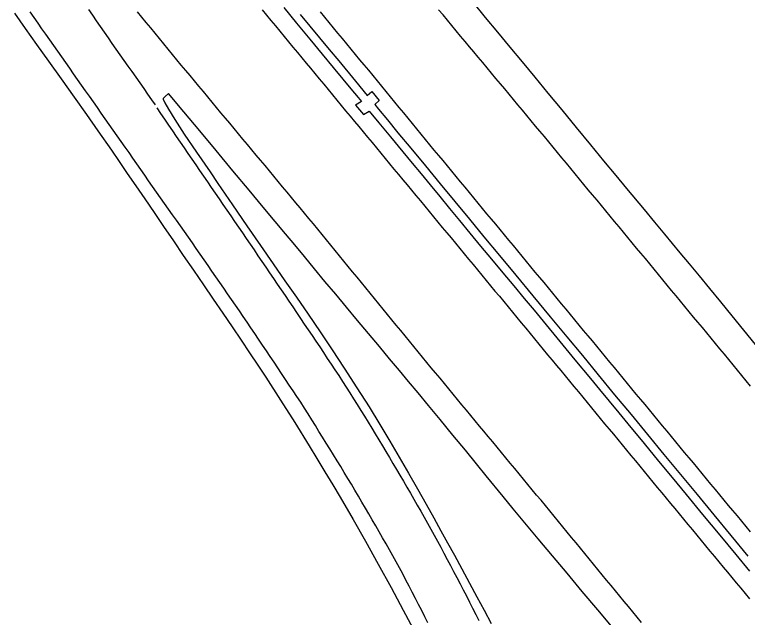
# Model space of a CAD drawing. Extents: x 1948091 to 1975253, y 787267 to 823306.
# Drawn here: x 1953119.6 to 1953385.7, y 817135.2 to 817354 of the extents above; entities that cross this region are included whole.
import ezdxf

# ---------------------------------------------------------------- set-up
doc = ezdxf.new("R2010")
doc.units = 0
doc.layers.add('RD_EX_Pavement_Markings', color=7, linetype='Continuous')
doc.layers.add('RD_EX_Road', color=7, linetype='Continuous')

msp = doc.modelspace()

# ---------------------------------------------------------------- linework, layer by layer
at = {"layer": 'RD_EX_Pavement_Markings'}
for points in [[(1953269.74, 817133.24), (1953268.6, 817135.46), (1953267.45, 817137.68), (1953266.31, 817139.91), (1953265.17, 817142.13), (1953264.02, 817144.35), (1953262.86, 817146.56), (1953261.71, 817148.78), (1953260.55, 817151), (1953259.4, 817153.22), (1953258.19, 817155.4), (1953256.96, 817157.58), (1953255.73, 817159.76), (1953254.5, 817161.93), (1953253.27, 817164.11), (1953252.04, 817166.28), (1953250.78, 817168.44), (1953249.52, 817170.6), (1953248.25, 817172.75), (1953246.99, 817174.91), (1953245.73, 817177.07), (1953244.47, 817179.23), (1953243.2, 817181.38), (1953241.93, 817183.54), (1953240.64, 817185.67), (1953239.34, 817187.81), (1953238.05, 817189.95), (1953236.75, 817192.08), (1953235.45, 817194.22), (1953234.13, 817196.34), (1953232.81, 817198.46), (1953231.48, 817200.58), (1953230.15, 817202.7), (1953228.83, 817204.82), (1953227.5, 817206.94), (1953226.18, 817209.06), (1953224.85, 817211.17), (1953223.51, 817213.29), (1953222.13, 817215.37), (1953220.74, 817217.45), (1953219.36, 817219.53), (1953217.97, 817221.61), (1953216.59, 817223.69), (1953215.2, 817225.77), (1953213.82, 817227.85), (1953212.42, 817229.93), (1953211.03, 817232), (1953209.63, 817234.07), (1953208.24, 817236.15), (1953206.84, 817238.22), (1953205.45, 817240.29), (1953204.05, 817242.37), (1953202.66, 817244.44), (1953201.24, 817246.5), (1953199.82, 817248.56), (1953198.39, 817250.61), (1953196.97, 817252.67), (1953195.54, 817254.72), (1953194.12, 817256.77), (1953192.7, 817258.83), (1953191.27, 817260.88), (1953189.85, 817262.94), (1953188.43, 817264.99), (1953187, 817267.05), (1953185.58, 817269.1), (1953184.16, 817271.16), (1953182.73, 817273.21), (1953181.29, 817275.25), (1953179.84, 817277.29), (1953178.39, 817279.33), (1953176.95, 817281.36), (1953175.5, 817283.4), (1953174.05, 817285.44), (1953172.6, 817287.47), (1953171.15, 817289.51), (1953169.72, 817291.56), (1953168.29, 817293.61), (1953166.87, 817295.67), (1953165.45, 817297.72), (1953164.03, 817299.78), (1953162.6, 817301.84), (1953161.18, 817303.89), (1953159.74, 817305.93), (1953158.3, 817307.97), (1953156.86, 817310.02), (1953155.42, 817312.06), (1953153.98, 817314.11), (1953152.54, 817316.15), (1953151.1, 817318.19), (1953149.66, 817320.24), (1953148.22, 817322.28), (1953146.79, 817324.33), (1953145.36, 817326.38), (1953143.92, 817328.42), (1953142.49, 817330.47), (1953141.05, 817332.52), (1953139.62, 817334.57), (1953138.18, 817336.61), (1953136.75, 817338.66), (1953135.31, 817340.71), (1953133.87, 817342.75), (1953132.44, 817344.8), (1953131, 817346.84), (1953129.56, 817348.88), (1953128.12, 817350.93), (1953126.68, 817352.97), (1953125.24, 817355.02)], [(1953146.42, 817355.82), (1953147.85, 817353.77), (1953149.27, 817351.72), (1953150.7, 817349.66), (1953152.12, 817347.61), (1953153.55, 817345.55), (1953154.98, 817343.51), (1953156.42, 817341.46), (1953157.86, 817339.42), (1953159.3, 817337.38), (1953160.74, 817335.33), (1953162.18, 817333.29), (1953163.62, 817331.24), (1953165.06, 817329.2), (1953166.49, 817327.16), (1953167.93, 817325.11), (1953169.37, 817323.07), (1953170.7, 817321.19)], [(1953347.33, 817133.33), (1953345.74, 817135.26), (1953344.15, 817137.19), (1953342.56, 817139.12), (1953340.97, 817141.05), (1953339.38, 817142.98), (1953337.8, 817144.91), (1953336.21, 817146.84), (1953334.62, 817148.77), (1953333.03, 817150.7), (1953331.44, 817152.63), (1953329.85, 817154.56), (1953328.27, 817156.49), (1953326.68, 817158.42), (1953325.09, 817160.35), (1953323.5, 817162.28), (1953321.91, 817164.21), (1953320.32, 817166.15), (1953318.74, 817168.08), (1953317.15, 817170.01), (1953315.56, 817171.94), (1953313.97, 817173.87), (1953312.38, 817175.79), (1953310.78, 817177.72), (1953309.19, 817179.64), (1953307.59, 817181.57), (1953306, 817183.49), (1953304.4, 817185.42), (1953302.81, 817187.34), (1953301.22, 817189.27), (1953299.62, 817191.19), (1953298.03, 817193.12), (1953296.43, 817195.04), (1953294.84, 817196.97), (1953293.24, 817198.89), (1953291.65, 817200.82), (1953290.06, 817202.75), (1953288.46, 817204.67), (1953286.87, 817206.6), (1953285.27, 817208.52), (1953283.68, 817210.45), (1953282.08, 817212.37), (1953280.49, 817214.3), (1953278.9, 817216.22), (1953277.3, 817218.15), (1953275.71, 817220.07), (1953274.11, 817222), (1953272.52, 817223.92), (1953270.92, 817225.85), (1953269.33, 817227.78), (1953267.75, 817229.71), (1953266.16, 817231.64), (1953264.58, 817233.57), (1953262.99, 817235.51), (1953261.4, 817237.44), (1953259.82, 817239.37), (1953258.23, 817241.3), (1953256.65, 817243.23), (1953255.06, 817245.17), (1953253.48, 817247.1), (1953251.89, 817249.03), (1953250.3, 817250.96), (1953248.72, 817252.9), (1953247.13, 817254.83), (1953245.55, 817256.76), (1953243.96, 817258.69), (1953242.38, 817260.62), (1953240.79, 817262.56), (1953239.2, 817264.49), (1953237.62, 817266.42), (1953236.03, 817268.35), (1953234.45, 817270.28), (1953232.86, 817272.22), (1953231.28, 817274.15), (1953229.69, 817276.08), (1953228.1, 817278.01), (1953226.52, 817279.95), (1953224.93, 817281.88), (1953223.35, 817283.81), (1953221.75, 817285.73), (1953220.15, 817287.65), (1953218.55, 817289.57), (1953216.95, 817291.49), (1953215.35, 817293.41), (1953213.75, 817295.34), (1953212.15, 817297.26), (1953210.55, 817299.18), (1953208.95, 817301.1), (1953207.35, 817303.02), (1953205.75, 817304.94), (1953204.15, 817306.86), (1953202.55, 817308.78), (1953200.95, 817310.7), (1953199.35, 817312.62), (1953197.75, 817314.54), (1953196.15, 817316.46), (1953194.56, 817318.38), (1953192.96, 817320.3), (1953191.36, 817322.22), (1953189.76, 817324.15), (1953188.16, 817326.07), (1953186.56, 817327.99), (1953184.96, 817329.91), (1953183.36, 817331.83), (1953181.76, 817333.75), (1953180.16, 817335.67), (1953178.57, 817337.59), (1953176.98, 817339.52), (1953175.39, 817341.45), (1953173.8, 817343.38), (1953172.21, 817345.31), (1953170.62, 817347.24), (1953169.03, 817349.17), (1953167.44, 817351.1), (1953165.85, 817353.03), (1953164.26, 817354.95)], [(1953209.53, 817355.67), (1953211.13, 817353.74), (1953212.72, 817351.82), (1953214.32, 817349.89), (1953215.91, 817347.97), (1953217.51, 817346.04), (1953219.1, 817344.12), (1953220.7, 817342.19), (1953222.29, 817340.27), (1953223.89, 817338.34), (1953225.48, 817336.42), (1953227.08, 817334.49), (1953228.67, 817332.57), (1953230.27, 817330.65), (1953231.86, 817328.72), (1953233.46, 817326.8), (1953235.05, 817324.87), (1953236.65, 817322.95), (1953238.24, 817321.02), (1953239.84, 817319.1), (1953241.43, 817317.18), (1953243.03, 817315.25), (1953244.62, 817313.33), (1953246.22, 817311.4), (1953247.81, 817309.48), (1953249.41, 817307.55), (1953251, 817305.63), (1953252.6, 817303.71), (1953254.19, 817301.78), (1953255.79, 817299.86), (1953257.38, 817297.93), (1953258.98, 817296.01), (1953260.58, 817294.08), (1953262.17, 817292.16), (1953263.77, 817290.24), (1953265.36, 817288.31), (1953266.96, 817286.39), (1953268.55, 817284.46), (1953270.15, 817282.54), (1953271.74, 817280.61), (1953273.34, 817278.69), (1953274.93, 817276.76), (1953276.53, 817274.84), (1953278.12, 817272.92), (1953279.72, 817270.99), (1953281.31, 817269.07), (1953282.91, 817267.14), (1953284.5, 817265.22), (1953286.1, 817263.29), (1953287.69, 817261.37), (1953289.29, 817259.45), (1953290.88, 817257.52), (1953292.48, 817255.6), (1953294.07, 817253.67), (1953295.67, 817251.75), (1953297.26, 817249.82), (1953298.86, 817247.9), (1953300.45, 817245.97), (1953302.04, 817244.04), (1953303.63, 817242.12), (1953305.23, 817240.19), (1953306.82, 817238.26), (1953308.41, 817236.34), (1953310, 817234.41), (1953311.6, 817232.48), (1953313.19, 817230.56), (1953314.78, 817228.63), (1953316.38, 817226.7), (1953317.97, 817224.78), (1953319.56, 817222.85), (1953321.15, 817220.92), (1953322.75, 817219), (1953324.34, 817217.07), (1953325.93, 817215.14), (1953327.52, 817213.22), (1953329.12, 817211.29), (1953330.71, 817209.36), (1953332.3, 817207.44), (1953333.89, 817205.51), (1953335.49, 817203.58), (1953337.08, 817201.66), (1953338.67, 817199.73), (1953340.27, 817197.81), (1953341.86, 817195.88), (1953343.45, 817193.95), (1953345.04, 817192.03), (1953346.64, 817190.1), (1953348.23, 817188.17), (1953349.82, 817186.25), (1953351.42, 817184.32), (1953353.01, 817182.39), (1953354.6, 817180.47), (1953356.19, 817178.54), (1953357.79, 817176.61), (1953359.38, 817174.69), (1953360.97, 817172.76), (1953362.56, 817170.83), (1953364.16, 817168.91), (1953365.75, 817166.98), (1953367.35, 817165.05), (1953368.94, 817163.13), (1953370.54, 817161.21), (1953372.13, 817159.28), (1953373.73, 817157.36), (1953375.32, 817155.43), (1953376.92, 817153.51), (1953378.51, 817151.58), (1953380.11, 817149.66), (1953381.7, 817147.73), (1953383.29, 817145.81), (1953384.89, 817143.88), (1953386.48, 817141.96)], [(1953230.53, 817354.94), (1953232.13, 817353.02), (1953233.73, 817351.1), (1953235.33, 817349.18), (1953236.93, 817347.26), (1953238.53, 817345.34), (1953240.13, 817343.42), (1953241.72, 817341.49), (1953243.31, 817339.56), (1953244.9, 817337.63), (1953246.49, 817335.7), (1953248.08, 817333.77), (1953249.67, 817331.84), (1953251.25, 817329.91), (1953252.84, 817327.98), (1953254.43, 817326.05), (1953256.02, 817324.12), (1953257.61, 817322.2), (1953259.2, 817320.27), (1953260.79, 817318.34), (1953262.38, 817316.41), (1953263.97, 817314.48), (1953265.55, 817312.55), (1953267.14, 817310.62), (1953268.73, 817308.69), (1953270.32, 817306.76), (1953271.91, 817304.83), (1953273.51, 817302.9), (1953275.1, 817300.98), (1953276.69, 817299.05), (1953278.29, 817297.13), (1953279.88, 817295.2), (1953281.48, 817293.28), (1953283.07, 817291.35), (1953284.67, 817289.43), (1953286.26, 817287.5), (1953287.86, 817285.58), (1953289.45, 817283.65), (1953291.04, 817281.73), (1953292.64, 817279.8), (1953294.23, 817277.88), (1953295.83, 817275.96), (1953297.42, 817274.03), (1953299.02, 817272.11), (1953300.61, 817270.18), (1953302.21, 817268.26), (1953303.8, 817266.33), (1953305.4, 817264.41), (1953306.99, 817262.48), (1953308.59, 817260.56), (1953310.18, 817258.63), (1953311.78, 817256.71), (1953313.37, 817254.79), (1953314.97, 817252.86), (1953316.56, 817250.94), (1953318.16, 817249.01), (1953319.75, 817247.09), (1953321.35, 817245.16), (1953322.94, 817243.24), (1953324.54, 817241.31), (1953326.13, 817239.39), (1953327.73, 817237.46), (1953329.32, 817235.54), (1953330.92, 817233.62), (1953332.51, 817231.69), (1953334.11, 817229.77), (1953335.7, 817227.84), (1953337.3, 817225.92), (1953338.89, 817223.99), (1953340.49, 817222.07), (1953342.08, 817220.14), (1953343.68, 817218.22), (1953345.27, 817216.29), (1953346.86, 817214.36), (1953348.46, 817212.44), (1953350.05, 817210.51), (1953351.65, 817208.59), (1953353.24, 817206.66), (1953354.84, 817204.74), (1953356.43, 817202.81), (1953358.03, 817200.89), (1953359.62, 817198.97), (1953361.22, 817197.04), (1953362.82, 817195.12), (1953364.41, 817193.19), (1953366.01, 817191.27), (1953367.6, 817189.35), (1953369.2, 817187.42), (1953370.8, 817185.5), (1953372.39, 817183.58), (1953373.99, 817181.65), (1953375.59, 817179.73), (1953377.18, 817177.8), (1953378.78, 817175.88), (1953380.38, 817173.96), (1953381.97, 817172.03), (1953383.57, 817170.11), (1953385.16, 817168.19), (1953386.76, 817166.26)], [(1953386.92, 817219.2), (1953385.33, 817221.13), (1953383.73, 817223.05), (1953382.14, 817224.98), (1953380.54, 817226.91), (1953378.95, 817228.83), (1953377.36, 817230.76), (1953375.76, 817232.68), (1953374.17, 817234.61), (1953372.58, 817236.53), (1953370.98, 817238.46), (1953369.39, 817240.39), (1953367.79, 817242.31), (1953366.2, 817244.24), (1953364.61, 817246.16), (1953363.01, 817248.09), (1953361.42, 817250.01), (1953359.83, 817251.94), (1953358.23, 817253.87), (1953356.64, 817255.79), (1953355.05, 817257.72), (1953353.45, 817259.64), (1953351.86, 817261.57), (1953350.26, 817263.49), (1953348.67, 817265.42), (1953347.08, 817267.35), (1953345.48, 817269.27), (1953343.89, 817271.2), (1953342.3, 817273.12), (1953340.7, 817275.05), (1953339.11, 817276.97), (1953337.51, 817278.9), (1953335.92, 817280.82), (1953334.32, 817282.75), (1953332.73, 817284.67), (1953331.14, 817286.6), (1953329.54, 817288.52), (1953327.95, 817290.45), (1953326.35, 817292.37), (1953324.76, 817294.3), (1953323.17, 817296.22), (1953321.57, 817298.15), (1953319.98, 817300.08), (1953318.38, 817302), (1953316.79, 817303.93), (1953315.2, 817305.85), (1953313.6, 817307.78), (1953312.01, 817309.7), (1953310.41, 817311.63), (1953308.82, 817313.55), (1953307.22, 817315.47), (1953305.62, 817317.39), (1953304.02, 817319.31), (1953302.42, 817321.23), (1953300.81, 817323.15), (1953299.21, 817325.07), (1953297.61, 817326.99), (1953296.01, 817328.91), (1953294.41, 817330.83), (1953292.81, 817332.74), (1953291.2, 817334.66), (1953289.6, 817336.58), (1953288, 817338.5), (1953286.4, 817340.42), (1953284.8, 817342.34), (1953283.2, 817344.26), (1953281.59, 817346.18), (1953279.99, 817348.1), (1953278.39, 817350.02), (1953276.79, 817351.94), (1953275.19, 817353.85), (1953273.59, 817355.77)], [(1953171.23, 817320.1), (1953172.65, 817318.04), (1953174.07, 817315.98), (1953175.48, 817313.92), (1953176.9, 817311.86), (1953178.31, 817309.8), (1953179.73, 817307.74), (1953181.14, 817305.68), (1953182.56, 817303.62), (1953183.97, 817301.56), (1953185.39, 817299.5), (1953186.81, 817297.44), (1953188.22, 817295.38), (1953189.64, 817293.32), (1953191.05, 817291.25), (1953192.46, 817289.19), (1953193.87, 817287.13), (1953195.28, 817285.06), (1953196.69, 817283), (1953198.1, 817280.94), (1953199.51, 817278.87), (1953200.92, 817276.81), (1953202.34, 817274.75), (1953203.75, 817272.69), (1953205.16, 817270.62), (1953206.57, 817268.56), (1953207.98, 817266.5), (1953209.39, 817264.43), (1953210.79, 817262.36), (1953212.19, 817260.29), (1953213.6, 817258.23), (1953215, 817256.16), (1953216.4, 817254.09), (1953217.81, 817252.02), (1953219.21, 817249.95), (1953220.61, 817247.88), (1953222.02, 817245.82), (1953223.42, 817243.75), (1953224.82, 817241.68), (1953226.23, 817239.61), (1953227.63, 817237.54), (1953229.03, 817235.47), (1953230.42, 817233.39), (1953231.8, 817231.31), (1953233.18, 817229.23), (1953234.57, 817227.15), (1953235.95, 817225.06), (1953237.33, 817222.98), (1953238.68, 817220.88), (1953240.02, 817218.77), (1953241.37, 817216.66), (1953242.71, 817214.55), (1953244.05, 817212.44), (1953245.38, 817210.33), (1953246.69, 817208.2), (1953247.99, 817206.06), (1953249.29, 817203.93), (1953250.6, 817201.8), (1953251.9, 817199.67), (1953253.18, 817197.52), (1953254.46, 817195.37), (1953255.73, 817193.22), (1953257.01, 817191.07), (1953258.29, 817188.93), (1953259.57, 817186.78), (1953260.82, 817184.62), (1953262.08, 817182.45), (1953263.33, 817180.29), (1953264.59, 817178.13), (1953265.84, 817175.97), (1953267.1, 817173.81), (1953268.31, 817171.63), (1953269.53, 817169.44), (1953270.74, 817167.26), (1953271.96, 817165.07), (1953273.17, 817162.89), (1953274.37, 817160.69), (1953275.54, 817158.48), (1953276.71, 817156.28), (1953277.89, 817154.07), (1953279.06, 817151.86), (1953280.23, 817149.66), (1953281.4, 817147.45), (1953282.54, 817145.22), (1953283.68, 817143), (1953284.81, 817140.77), (1953285.95, 817138.54), (1953287.08, 817136.32), (1953288.23, 817134.09)]]:
    msp.add_lwpolyline(points, dxfattribs=at)
at = {"layer": 'RD_EX_Road'}
for points in [[(1953286, 817358.45), (1953290.51, 817352.99), (1953295, 817347.57), (1953299.47, 817342.18), (1953303.92, 817336.82), (1953308.48, 817331.33), (1953313.27, 817325.53), (1953318.3, 817319.43), (1953323.57, 817313.02), (1953328.75, 817306.71), (1953333.53, 817300.9), (1953337.91, 817295.61), (1953341.88, 817290.82), (1953348.19, 817283.23), (1953352.04, 817278.6), (1953355.64, 817274.27), (1953361.23, 817267.58), (1953364.61, 817263.5), (1953368.19, 817259.17), (1953371.97, 817254.57), (1953375.94, 817249.7), (1953380.06, 817244.66), (1953384.26, 817239.52), (1953388.54, 817234.29)], [(1953119.63, 817354.5), (1953123.45, 817348.94), (1953127.56, 817343.14), (1953131.98, 817337.1), (1953136.58, 817330.7), (1953141.27, 817324.03), (1953145.67, 817317.79), (1953149.85, 817311.84), (1953154.77, 817304.76), (1953157.57, 817300.71), (1953160.54, 817296.38), (1953163.65, 817291.85), (1953166.89, 817287.1), (1953170.26, 817282.15), (1953173.73, 817277.06), (1953177.27, 817271.87), (1953180.87, 817266.59), (1953184.53, 817261.23), (1953188.18, 817255.88), (1953191.74, 817250.67), (1953195.2, 817245.58), (1953198.57, 817240.63), (1953201.83, 817235.83), (1953204.95, 817231.2), (1953207.94, 817226.73), (1953210.8, 817222.43), (1953216.23, 817214.1), (1953221.35, 817205.98), (1953226.57, 817197.5), (1953229.37, 817192.91), (1953232.29, 817188.1), (1953235.17, 817183.31), (1953237.85, 817178.82), (1953242.58, 817170.71), (1953247.02, 817162.9), (1953251.67, 817154.53), (1953256.31, 817146.04), (1953260.74, 817137.88), (1953265.19, 817129.52)], [(1953217.34, 817356.53), (1953222.01, 817350.87), (1953226.78, 817345.07), (1953231.26, 817339.66), (1953235.36, 817334.77), (1953238.84, 817330.59), (1953241.72, 817327.09), (1953244.34, 817323.91), (1953245.57, 817322.42), (1953243.46, 817321.16), (1953246.27, 817317.72), (1953248.37, 817319), (1953251.92, 817314.69), (1953256.08, 817309.67), (1953260.64, 817304.18), (1953264.01, 817300.1), (1953267.2, 817296.24), (1953270.58, 817292.16), (1953274.04, 817287.96), (1953277.6, 817283.64), (1953281.24, 817279.21), (1953284.98, 817274.66), (1953288.84, 817270), (1953292.81, 817265.22), (1953296.9, 817260.32), (1953300.92, 817255.5), (1953304.71, 817250.95), (1953308.25, 817246.68), (1953311.56, 817242.68), (1953317.62, 817235.34), (1953323.08, 817228.74), (1953328.75, 817221.88), (1953331.99, 817217.96), (1953335.49, 817213.72), (1953339.01, 817209.45), (1953342.31, 817205.45), (1953348.24, 817198.28), (1953353.51, 817191.89), (1953358.37, 817185.98), (1953363.47, 817179.8), (1953369.47, 817172.56), (1953375.72, 817165.05), (1953381.53, 817158.04), (1953386.5, 817152.02)], [(1953223.26, 817354.08), (1953226.78, 817349.81), (1953230.3, 817345.57), (1953233.81, 817341.35), (1953237.32, 817337.15), (1953243.41, 817329.84), (1953247.64, 817324.63), (1953249.4, 817326.1), (1953252.05, 817322.87), (1953250.41, 817321.38), (1953251.79, 817319.68), (1953254.99, 817315.74), (1953258.82, 817311.08), (1953263.46, 817305.49), (1953268.81, 817299.09), (1953274.2, 817292.58), (1953279.51, 817286.1), (1953284.78, 817279.7), (1953290.05, 817273.34), (1953295.65, 817266.58), (1953301.63, 817259.39), (1953307.82, 817251.93), (1953314.13, 817244.31), (1953320.12, 817237.08), (1953325.79, 817230.23), (1953331.57, 817223.23), (1953337.5, 817216.03), (1953343.47, 817208.8), (1953349.45, 817201.58), (1953355.43, 817194.36), (1953361.41, 817187.14), (1953367.44, 817179.83), (1953373.54, 817172.42), (1953379.74, 817164.9), (1953385.9, 817157.46)], [(1953336.96, 817131.37), (1953331.42, 817137.95), (1953325.76, 817144.67), (1953320.25, 817151.22), (1953314.91, 817157.59), (1953309.72, 817163.79), (1953304.9, 817169.55), (1953300.67, 817174.66), (1953297.01, 817179.1), (1953290.9, 817186.61), (1953287.36, 817190.95), (1953283.32, 817195.88), (1953278.76, 817201.41), (1953274.15, 817207), (1953269.94, 817212.09), (1953266.11, 817216.71), (1953262.68, 817220.83), (1953259.35, 817224.83), (1953255.81, 817229.06), (1953252.08, 817233.52), (1953248.14, 817238.21), (1953244.12, 817243), (1953240.15, 817247.76), (1953236.21, 817252.48), (1953232.32, 817257.17), (1953228.51, 817261.75), (1953224.85, 817266.16), (1953221.33, 817270.39), (1953217.96, 817274.45), (1953214.29, 817278.86), (1953209.89, 817284.14), (1953204.77, 817290.31), (1953198.92, 817297.34), (1953192.8, 817304.71), (1953186.84, 817311.83), (1953181.06, 817318.73), (1953175.45, 817325.4), (1953174.3, 817324.31), (1953173.53, 817323.56), (1953173.59, 817323.26), (1953174.18, 817321.97), (1953175.44, 817319.69), (1953177.78, 817315.91), (1953181.23, 817310.62), (1953185.62, 817304.11), (1953190.59, 817296.9), (1953193.46, 817292.72), (1953198.77, 817284.9), (1953203.95, 817277.28), (1953208.87, 817270.14), (1953213.49, 817263.51), (1953217.77, 817257.41), (1953221.95, 817251.44), (1953226.24, 817245.21), (1953230.58, 817238.81), (1953234.9, 817232.35), (1953239.29, 817225.67), (1953243.89, 817218.59), (1953248.32, 817211.6), (1953252.24, 817205.18), (1953255.83, 817199.16), (1953259.26, 817193.33), (1953262.61, 817187.6), (1953265.93, 817181.85), (1953269.05, 817176.34), (1953271.82, 817171.3), (1953274.37, 817166.65), (1953276.82, 817162.31), (1953279.33, 817157.84), (1953282.07, 817152.82), (1953284.85, 817147.62), (1953287.49, 817142.67), (1953290.08, 817137.82), (1953292.72, 817132.95)]]:
    msp.add_lwpolyline(points, dxfattribs=at)

doc.saveas('drawing.dxf')
